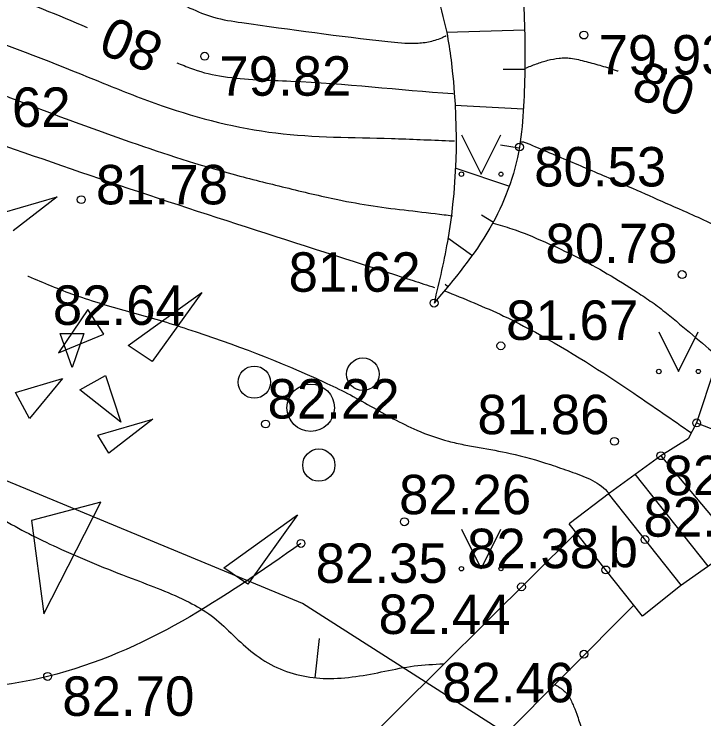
# Model space of a CAD drawing. Extents: x 576692 to 577659, y 273254 to 273799.
# Drawn here: x 577001.58 to 577010.32, y 273435.6 to 273444.53 of the extents above; entities that cross this region are included whole.
import ezdxf

# ---------------------------------------------------------------- set-up
doc = ezdxf.new("R2010")
doc.units = 0
for name, color, linetype in [('APGS_VADP_ZSPR_####_I', 7, 'Continuous'), ('BUVE_BALK_####_####_#', 7, 'Continuous'), ('CELI_CAPM_####_####_#', 7, 'Continuous'), ('DREN_ELEM_####_####_#', 7, 'Continuous'), ('GAZE_ELEM_####_####_#', 7, 'Continuous'), ('GEOD_ELEM_####_TKST_#', 7, 'Continuous'), ('GEOD_SITP_####_TKST_#', 7, 'Continuous'), ('HIDT_REZV_####_TKST_#', 7, 'Continuous'), ('LKAN_ELEM_PAST_TKST_#', 7, 'Continuous'), ('RELJ_ELEM_####_####_#', 7, 'Continuous'), ('RELJ_HORZ_PAMT_####_#', 7, 'Continuous'), ('SAKK_IZVK_####_TKST_#', 7, 'Continuous'), ('SAKT_ELEM_####_####_#', 7, 'Continuous')]:
    doc.layers.add(name, color=color, linetype=linetype)

msp = doc.modelspace()

# ---------------------------------------------------------------- linework, layer by layer
at = {"layer": 'BUVE_BALK_####_####_#'}
msp.add_spline([(577005.217, 273437.82), (577002.008, 273436.135), (576999.2499101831, 273436.51874910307), (576998.8890000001, 273437.01), (576999.097, 273440.2150000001), (576998.6866162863, 273440.7922561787), (576995.321, 273442.733)], degree=3, dxfattribs=at)
at = {"layer": 'CELI_CAPM_####_####_#'}
for points in [[(577003.036961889, 273432.32912648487), (577008.7046367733, 273437.95464199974)], [(577009.4313664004, 273437.03979009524), (577004.3705179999, 273431.9469362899), (577004.304, 273431.96600000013)]]:
    msp.add_lwpolyline(points, dxfattribs=at)
at = {"layer": 'DREN_ELEM_####_####_#'}
for p, q in [((577010.3750460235, 273437.5330359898), (577009.4494836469, 273438.6981907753)), ((577010.0354297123, 273437.289253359), (577009.1115473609, 273438.4522932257))]:
    msp.add_line(p, q, dxfattribs=at)
for points in [[(577016.94, 273457.198), (577018.405, 273456.914), (577018.1800000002, 273455.885), (577018.2070000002, 273455.38200000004), (577017.946, 273454.549), (577017.474, 273453.331), (577017.113, 273452.394), (577015.774, 273449.211), (577015.328, 273448.2910000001), (577014.569, 273446.54000000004), (577013.807, 273444.88), (577013.392, 273443.697), (577013.118, 273442.93499999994), (577012.9030000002, 273442.293), (577012.6360000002, 273441.52900000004), (577012.0820000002, 273440.145), (577011.856, 273439.51800000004), (577011.598, 273438.813), (577011.419, 273438.403), (577010.842, 273437.778), (577010.738, 273437.784), (577010.0260000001, 273437.282), (577009.544, 273436.898)], [(577016.762, 273455.706), (577016.5800000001, 273455.077), (577016.1190000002, 273453.846), (577015.7000000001, 273452.913), (577014.4230000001, 273449.833), (577013.944, 273448.88), (577013.1950000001, 273447.032), (577012.392, 273445.345), (577011.9890000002, 273444.133), (577011.645, 273443.315), (577011.471, 273442.69200000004), (577011.203, 273441.95), (577010.7070000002, 273440.624), (577010.4600000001, 273440.048), (577010.2290000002, 273439.348), (577010.121, 273439.144), (577009.7760000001, 273438.932), (577009.123, 273438.457), (577008.613, 273438.07)], [(577010.2290000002, 273439.348), (577011.598, 273438.813)], [(577009.7760000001, 273438.932), (577010.738, 273437.784)], [(577009.544, 273436.898), (577008.613, 273438.07)]]:
    msp.add_lwpolyline(points, dxfattribs=at)
at = {"layer": 'GAZE_ELEM_####_####_#'}
for p, q in [((577008.049331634, 273444.32416458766), (577007.0623053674, 273444.2970635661)), ((577008.0534146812, 273443.82420985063), (577007.7761322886, 273443.8274102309)), ((577008.0337862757, 273443.32462124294), (577007.16799017, 273443.3713432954)), ((577007.9823746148, 273442.8274674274), (577007.743467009, 273442.86540613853)), ((577007.8641792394, 273442.3423383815), (577007.1831308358, 273442.57292351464)), ((577007.6552329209, 273441.8890601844), (577007.505807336, 273441.9796848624)), ((577007.3767740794, 273441.4739071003), (577007.078385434, 273441.6886998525)), ((577007.0749734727, 273441.0753403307), (577007.042298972, 273441.1012768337))]:
    msp.add_line(p, q, dxfattribs=at)
msp.add_spline([(577016.6283626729, 273455.97287790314), (577016.5758710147, 273455.870636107), (577015.846, 273455.216), (577015.5650207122, 273455.1131265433), (577015.2775121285, 273455.03762525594), (577014.9907474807, 273454.96431134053), (577014.7120000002, 273454.868), (577012.8740000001, 273454.04500000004), (577012.1768489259, 273453.6884890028), (577011.4915264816, 273453.30740825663), (577010.8074407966, 273452.9251233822), (577010.114, 273452.565), (577009.6869552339, 273452.4164678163), (577009.2371428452, 273452.33211830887), (577008.781259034, 273452.2554596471), (577008.336, 273452.13), (577007.778981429, 273451.8479558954), (577007.5315901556, 273451.64802419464), (577007.301, 273451.38800000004), (577007.0054364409, 273450.9074590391), (577006.8238855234, 273450.41249170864), (577006.7511418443, 273449.9167785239), (577006.782, 273449.434), (577006.9988312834, 273448.7681001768), (577007.3345390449, 273448.110560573), (577007.664977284, 273447.4427406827), (577007.866, 273446.746), (577008.029, 273444.91500000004), (577008.0540553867, 273443.8797208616), (577008.0357783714, 273443.3615363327), (577007.985, 273442.84400000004), (577007.6086760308, 273441.81405303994), (577006.9030000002, 273440.866)], degree=3, dxfattribs=at)
at = {"layer": 'GEOD_ELEM_####_TKST_#'}
for points in [[(576993.656132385, 273448.8449787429), (576993.784644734, 273448.7634965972), (576995.9180466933, 273447.3372872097), (576996.4873449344, 273446.94868031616), (576997.0537184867, 273446.55597041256), (576997.6203703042, 273446.16309966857), (576998.1905033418, 273445.7740102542), (576998.5008040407, 273445.6180780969), (576998.8615847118, 273445.5033143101), (576999.2236727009, 273445.39545970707), (576999.952180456, 273445.1964545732), (577000.3127592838, 273445.10388094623), (577000.6751569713, 273445.0171601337), (577001.3867433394, 273444.80348478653), (577002.5088084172, 273444.3606269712)], [(577008.0553259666, 273443.8411829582), (577008.1988924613, 273443.89729194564), (577008.3429431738, 273443.94311505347), (577008.4873210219, 273443.96989788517), (577008.5595835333, 273443.97341344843), (577008.631868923, 273443.96888604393), (577008.7302877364, 273443.95099226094), (577008.8286209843, 273443.92631323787), (577009.0251095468, 273443.87320872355), (577009.2222793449, 273443.81131989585), (577009.2363323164, 273443.80657821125)], [(577003.646057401, 273443.91114612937), (577003.6643000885, 273443.9039473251), (577003.8549277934, 273443.8288399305), (577004.2351781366, 273443.7376265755), (577005.0879920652, 273443.6793959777), (577007.1403526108, 273443.5208687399), (577007.1441329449, 273443.5206152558)], [(577001.7592929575, 273441.2067169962), (577001.7623477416, 273441.205469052), (577002.0541242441, 273441.0835319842), (577002.3488862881, 273440.9698236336), (577002.7040753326, 273440.8540277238), (577003.0635147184, 273440.7509269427), (577003.4235542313, 273440.64919454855), (577003.7805436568, 273440.53750379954), (577005.508725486, 273439.86504940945), (577005.8064021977, 273439.7208569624), (577006.0964570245, 273439.5613440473), (577006.3865808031, 273439.40128698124), (577006.6844643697, 273439.25546208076), (577007.0866805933, 273439.11589037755), (577007.2802541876, 273439.0716912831), (577007.4754962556, 273439.0359538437), (577007.8655083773, 273438.9607181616), (577008.3777964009, 273438.8185537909), (577008.6297023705, 273438.7317559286), (577008.8797768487, 273438.63267503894), (577009.0964743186, 273438.47984987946), (577009.1185793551, 273438.4554056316)]]:
    msp.add_spline(points, degree=3, dxfattribs=at)
at = {"layer": 'GEOD_SITP_####_TKST_#'}
msp.add_line((577005.4483296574, 273436.61383886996), (577005.3904834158, 273436.11719633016), dxfattribs=at)
for points in [[(576990.4629919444, 273452.77359499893), (576990.6302498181, 273452.560609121), (576990.7907637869, 273452.34275954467), (576990.9938008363, 273452.0182280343), (576991.1180313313, 273451.80708319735), (576991.2375382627, 273451.5933467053), (576991.4901133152, 273451.1709041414), (576991.6458079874, 273450.9821674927), (576991.8314561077, 273450.8214610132), (576992.2477357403, 273450.55475243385), (576992.6298423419, 273450.3404021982), (576993.0163712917, 273450.13624487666), (576993.4010169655, 273449.9300427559), (576993.7774737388, 273449.70955812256), (576994.7628273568, 273449.0807028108), (576996.1732182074, 273448.1219748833), (576997.7047058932, 273447.0449989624), (576998.450935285, 273446.53259892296), (576998.8283829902, 273446.2818022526), (576999.210135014, 273446.03396407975), (576999.7957926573, 273445.8075496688), (577000.538599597, 273445.7139924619), (577000.8236250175, 273445.68671399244), (577001.1090723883, 273445.6640058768), (577001.3944042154, 273445.63911936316), (577001.5367227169, 273445.62260462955), (577001.6787070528, 273445.6008332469), (577001.9752064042, 273445.51133403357), (577002.2584340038, 273445.3819126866), (577002.6489497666, 273445.1911757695), (577003.0341667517, 273444.9923309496), (577003.4195167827, 273444.79419461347), (577003.8104316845, 273444.6055831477), (577004.1097854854, 273444.4896860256), (577004.468950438, 273444.42107773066), (577006.3174469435, 273444.18031449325), (577006.6596110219, 273444.1587799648), (577006.8308016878, 273444.1767289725), (577007.0004408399, 273444.22882677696), (577007.0581804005, 273444.25702435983)], [(576988.595341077, 273452.0618077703), (576988.7746168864, 273451.9609774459), (576988.8753979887, 273451.89155328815), (576989.043917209, 273451.612203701), (576989.0625334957, 273451.3477185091), (576989.0520401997, 273451.114288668), (576989.042020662, 273450.8809106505), (576989.0417738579, 273450.6477266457), (576989.0642744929, 273450.2653878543), (576989.089215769, 273450.0749076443), (576989.123043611, 273449.8845854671), (576989.2243964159, 273449.6113917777), (576989.3027756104, 273449.48554933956), (576989.3956694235, 273449.3643666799), (576989.5371974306, 273449.2179668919), (576989.7021050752, 273449.10891738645), (576989.7986208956, 273449.06707799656), (576989.8965794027, 273449.0300892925), (576989.9941232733, 273448.9928940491), (576990.0893951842, 273448.9504350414), (576990.6992157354, 273448.64093307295), (576992.2462231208, 273447.80949171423), (576993.0067671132, 273447.3785378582), (576994.8334286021, 273446.2254298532), (576996.1143531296, 273445.2874491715), (576997.2356384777, 273444.5124875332), (576997.5364462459, 273444.3490845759), (576997.8550465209, 273444.22533519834), (576998.5214249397, 273444.0775667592), (576998.8095168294, 273444.0452605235), (576999.0982222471, 273444.0216491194), (576999.3867843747, 273443.9983766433), (576999.6744463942, 273443.9670871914), (577000.2907809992, 273443.87335154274), (577000.8409283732, 273443.7204929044), (577001.7530224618, 273443.3866172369), (577003.0611942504, 273442.9061183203), (577004.3598189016, 273442.49867750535), (577005.0202444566, 273442.33072286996), (577005.6843606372, 273442.1777357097), (577006.1299144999, 273442.0973933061), (577006.5792997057, 273442.03996722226), (577007.0294238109, 273441.9859120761), (577007.1347973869, 273441.97196397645)], [(576989.7333016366, 273451.03229316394), (576989.8978574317, 273450.25627217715), (576989.9187270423, 273450.13478114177), (576989.9612567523, 273450.01472652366), (576990.150237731, 273449.79367218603), (576990.4012341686, 273449.645497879), (576992.6567332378, 273448.50597750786), (576992.8489554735, 273448.4049567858), (576992.94117304, 273448.3510046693), (576995.4791352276, 273446.6990961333), (576997.3221464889, 273445.40401336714), (576997.8321213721, 273445.0668657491), (576998.3946358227, 273444.87648225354), (576998.9375246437, 273444.78551796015), (577000.1207477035, 273444.5377674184), (577001.1137810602, 273444.26188012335), (577002.7217499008, 273443.64882500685), (577003.4580993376, 273443.3675236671), (577004.9001338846, 273443.02187240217), (577006.3629443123, 273442.95194743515), (577007.094457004, 273442.9231691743), (577007.1635239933, 273442.9202361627)], [(576988.3644318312, 273450.17019623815), (576988.3259009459, 273449.7896564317), (576988.2930135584, 273449.4165317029), (576988.3405908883, 273449.0909129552), (576988.4167699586, 273448.94089773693), (576988.5265645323, 273448.81304675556), (576988.5818144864, 273448.77147615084), (576988.6376672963, 273448.7323279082), (576988.7509880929, 273448.66040276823), (576988.9827366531, 273448.53576767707), (576989.4558317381, 273448.3131967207), (576990.045058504, 273448.0233364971), (576990.8417173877, 273447.6119983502), (576991.2425640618, 273447.41498026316), (576991.6397473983, 273447.2103284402), (576993.0704138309, 273446.434941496), (576994.1882145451, 273445.7521248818), (576994.9470369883, 273445.17479143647), (576996.6395843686, 273443.9585077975), (576997.1048578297, 273443.69467713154), (576997.3508446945, 273443.587945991), (576997.6032432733, 273443.49402529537), (576998.1208252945, 273443.3569740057), (576998.6482656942, 273443.2783259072), (576999.0725956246, 273443.2528852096), (576999.4975972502, 273443.2463225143), (576999.9224582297, 273443.24139204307), (577000.3463662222, 273443.2208480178), (577000.4608904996, 273443.2086378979), (577000.5681094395, 273443.17917261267), (577000.7506984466, 273443.11531580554), (577002.664550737, 273442.44501709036), (577006.6376735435, 273441.1515957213), (577006.9071850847, 273441.06430601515)], [(577008.0274240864, 273445.00005695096), (577008.1166237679, 273445.025573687), (577008.3716191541, 273445.0425051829), (577008.6275309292, 273445.04722701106), (577008.8830360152, 273445.03753943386), (577009.1368113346, 273445.0112427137), (577009.6527456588, 273444.9052333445), (577011.5259245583, 273444.1858904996), (577011.9436381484, 273444.0242827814)], [(576992.4907788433, 273444.4395872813), (576993.1221666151, 273443.810801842), (576993.4361310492, 273443.49504840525), (576993.7525342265, 273443.1814732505), (576994.1721008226, 273442.7681138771), (576994.3864449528, 273442.5658848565), (576994.4965249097, 273442.4673562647), (576994.6092168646, 273442.3711128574), (576995.097407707, 273442.0427211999), (576995.6188628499, 273441.76796246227), (576996.4105520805, 273441.3612303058), (576997.2091031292, 273440.9694520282), (576998.0061522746, 273440.57475168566), (576998.7933357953, 273440.15925333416), (576999.0814217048, 273439.97495944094), (576999.5356460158, 273439.6002023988), (576999.8462575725, 273439.35135723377), (577000.7766702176, 273438.5944403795), (577001.4250827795, 273438.1375221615), (577002.1233729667, 273437.77134623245), (577003.0783350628, 273437.3751310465), (577003.7989073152, 273437.0753798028), (577004.0811716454, 273436.9053719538), (577004.3309686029, 273436.6838250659), (577004.58300441, 273436.4558870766), (577004.8719852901, 273436.2667059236), (577005.2021659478, 273436.15003810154), (577005.539610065, 273436.1084134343), (577005.9102025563, 273436.13389140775), (577006.2808641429, 273436.2005513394), (577006.6515124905, 273436.2677315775), (577007.0220652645, 273436.2947704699)], [(577007.9967941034, 273442.9051204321), (577008.0227183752, 273442.9095911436), (577008.0458382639, 273442.90402678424), (577008.068875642, 273442.8964084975), (577008.1145394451, 273442.8780364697), (577008.6890101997, 273442.63566596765), (577009.2574663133, 273442.3911533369), (577010.1049137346, 273442.0164070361), (577010.3873804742, 273441.8884589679), (577010.7466614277, 273441.6948431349), (577011.029457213, 273441.4975404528)], [(577007.6495366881, 273441.87830829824), (577007.8879030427, 273441.8072018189), (577008.3039427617, 273441.64157576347), (577008.7068181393, 273441.4522803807), (577009.4761125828, 273441.0032607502), (577009.5714550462, 273440.9404723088), (577009.6655515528, 273440.876126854), (577009.7575212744, 273440.8090612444), (577009.8464833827, 273440.73811233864), (577010.508770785, 273440.1813355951)], [(577007.033242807, 273441.0230703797), (577007.7843870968, 273440.70186230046), (577008.1860656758, 273440.4958947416), (577009.434107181, 273439.7225518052), (577010.1621061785, 273439.22046618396)], [(577008.4325053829, 273436.032378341), (577008.4516845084, 273436.0218086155), (577008.4705965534, 273436.01040675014), (577008.4892889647, 273435.998225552), (577008.5078091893, 273435.9853178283), (577008.5261595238, 273435.9716378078), (577008.5764262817, 273435.92660072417), (577008.6044381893, 273435.8925122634), (577008.6266391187, 273435.85448878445), (577008.6561600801, 273435.7892736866), (577008.6843800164, 273435.72366118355), (577008.7021687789, 273435.67863629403), (577008.7183623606, 273435.63276814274), (577008.7495363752, 273435.5404274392), (577008.7850468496, 273435.450489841), (577008.8320385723, 273435.3668061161), (577009.11, 273434.967)]]:
    msp.add_spline(points, degree=3, dxfattribs=at)
at = {"layer": 'LKAN_ELEM_PAST_TKST_#'}
for p, q in [((577007.25, 273443), (577007.5, 273442.5)), ((577007.5, 273442.5), (577007.75, 273443)), ((577001.4336990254, 273442.010630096), (577002.1296990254, 273442.21463009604)), ((577002.1296990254, 273442.21463009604), (577001.5716990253, 273441.783630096)), ((577003.0296990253, 273440.3305784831), (577003.9626990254, 273441.0005784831)), ((577003.9626990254, 273441.0005784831), (577003.3326990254, 273440.1255784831)), ((577009.75, 273440.5), (577010, 273440)), ((577010, 273440), (577010.25, 273440.5)), ((577003.3326990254, 273440.1255784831), (577003.0296990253, 273440.3305784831)), ((577002.6437658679, 273439.1908700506), (577003.3397658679, 273439.3948700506)), ((577003.3397658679, 273439.3948700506), (577002.781765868, 273438.96387005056)), ((577002.781765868, 273438.96387005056), (577002.6437658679, 273439.1908700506)), ((577002.6807658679, 273438.3428700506), (577001.801765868, 273438.1088700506)), ((577001.958765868, 273436.9268700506), (577002.6807658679, 273438.3428700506)), ((577004.2397658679, 273437.5108184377), (577005.1727658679, 273438.18081843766)), ((577005.1727658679, 273438.18081843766), (577004.5427658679, 273437.30581843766)), ((577001.801765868, 273438.1088700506), (577001.958765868, 273436.9268700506)), ((577007.25, 273438), (577007.5, 273437.5)), ((577007.5, 273437.5), (577007.75, 273438)), ((577004.5427658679, 273437.30581843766), (577004.2397658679, 273437.5108184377))]:
    msp.add_line(p, q, dxfattribs=at)
for points in [[(577002.1466990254, 273440.2360492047), (577002.7216990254, 273440.4740492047), (577002.5156990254, 273440.7840492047)], [(577002.1976990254, 273439.91204920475), (577001.7766990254, 273439.40304920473), (577001.6026990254, 273439.73204920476)], [(577002.9356990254, 273439.35604920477), (577002.4176990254, 273439.76504920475), (577002.7426990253, 273439.9470492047)]]:
    msp.add_lwpolyline(points, close=True, dxfattribs=at)
for centre, radius in [((577007.2497200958, 273442.49954969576), 0.02800000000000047), ((577007.7497200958, 273442.49954969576), 0.02630589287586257), ((577006.0014845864, 273439.9648487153), 0.2066127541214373), ((577004.6258615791, 273439.8638479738), 0.20413472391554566), ((577009.7497200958, 273439.99954969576), 0.02800000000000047), ((577010.2497200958, 273439.99954969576), 0.02630589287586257), ((577005.3400000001, 273439.54000000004), 0.3006396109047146), ((577005.4432936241, 273438.81245055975), 0.20454262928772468), ((577007.2497200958, 273437.49954969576), 0.02800000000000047), ((577007.7497200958, 273437.49954969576), 0.02630589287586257)]:
    msp.add_circle(centre, radius, dxfattribs=at)
at = {"layer": 'RELJ_ELEM_####_####_#'}
msp.add_lwpolyline([(577002.167, 273440.4810126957), (577002.4670000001, 273440.4810126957), (577002.317, 273440.048)], close=True, dxfattribs=at)
for centre in [(577008.801, 273444.26300000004), (577003.997, 273443.994), (577007.985, 273442.84400000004), (577002.434, 273442.1770000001), (577010.045, 273441.227), (577006.9030000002, 273440.86600000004), (577007.7490000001, 273440.324), (577004.769, 273439.334), (577010.2290000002, 273439.348), (577009.187, 273439.114), (577009.7760000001, 273438.932), (577006.527, 273438.095), (577005.217, 273437.82), (577009.5745, 273437.86950000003), (577009.0785000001, 273437.484), (577008.01, 273437.27), (577008.802, 273436.417), (577002.008, 273436.135)]:
    msp.add_circle(centre, 0.05, dxfattribs=at)
at = {"layer": 'SAKK_IZVK_####_TKST_#'}
msp.add_lwpolyline([(577019.366036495, 273428.031103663), (577005.235, 273437.06), (576990.0600000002, 273443.347), (576967.3420000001, 273445.284), (576941.035, 273449.827), (576936.38, 273450.5), (576922.703, 273450.53), (576912.7370000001, 273450.081), (576905.0565103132, 273449.8097407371), (576898.8429750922, 273449.65235921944), (576899.1567812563, 273444.4895613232)], dxfattribs=at)
at = {"layer": 'SAKT_ELEM_####_####_#'}
msp.add_spline([(577016.6283626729, 273455.97287790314), (577015.5457620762, 273455.6488003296), (577014.6542328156, 273455.27907403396), (577014.2202656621, 273455.0629323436), (577013.7905953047, 273454.83897604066), (577013.3608370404, 273454.61554374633), (577012.9266061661, 273454.4009740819), (577010.834053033, 273453.45355044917), (577010.3806944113, 273453.2531599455), (577010.150499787, 273453.16272717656), (577009.9148078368, 273453.0884457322), (577009.4603209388, 273452.97482021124), (577009.004801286, 273452.8666099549), (577008.8912735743, 273452.84185397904), (577008.5477189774, 273452.7813136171), (577008.3206799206, 273452.7313376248), (577008.2091016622, 273452.69714828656), (577008.1539935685, 273452.6768321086), (577008.1266342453, 273452.6657534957), (577008.0994140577, 273452.6540173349), (577007.9652796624, 273452.5727535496), (577007.8482455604, 273452.4684416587), (577007.7378481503, 273452.35524287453), (577007.6818683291, 273452.2997362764), (577007.6236238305, 273452.2473184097), (577007.25214243, 273451.94361044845), (577006.8845322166, 273451.6326484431), (577006.6467206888, 273451.3280501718), (577006.4549352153, 273450.98562742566), (577006.3548481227, 273450.81353586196), (577006.258597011, 273450.640824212), (577006.0807700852, 273450.28314746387), (577005.9627420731, 273449.94188568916), (577005.9241550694, 273449.7669661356), (577005.8959971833, 273449.5899106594), (577005.8666133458, 273449.2146835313), (577005.8959971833, 273448.8412149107), (577006.2563043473, 273447.2791213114), (577006.3905047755, 273446.80041312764), (577006.5364936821, 273446.3248944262), (577006.6844320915, 273445.85046656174), (577006.8244810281, 273445.3750308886), (577006.93147933, 273444.84130357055), (577007.0630301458, 273444.2939388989), (577007.1173861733, 273443.94908342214), (577007.0803027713, 273441.69769371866), (577006.9030000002, 273440.86600000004)], degree=3, dxfattribs=at)

# ---------------------------------------------------------------- texts
at = {"layer": 'APGS_VADP_ZSPR_####_I'}
msp.add_text('b', height=0.5, dxfattribs=at).set_placement((577009.1138553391, 273437.519355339))
at = {"layer": 'HIDT_REZV_####_TKST_#'}
for s, p in [(' 79.93', (577008.801, 273443.76300000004)), (' 79.82', (577003.997, 273443.494)), (' 81.62', (577000.4406529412, 273443.09901453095)), (' 80.53', (577007.985, 273442.34400000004)), (' 81.78', (577002.434, 273442.11698219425)), (' 80.78', (577008.1276365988, 273441.3726965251)), (' 81.62', (577004.8743058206, 273441.00955866)), (' 82.64', (577001.8881155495, 273440.59008523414)), (' 81.67', (577007.6296376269, 273440.39939050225)), (' 82.22', (577004.6081888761, 273439.40330189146)), (' 81.86', (577007.2663509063, 273439.2041055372)), (' 82.07', (577009.6237883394, 273438.432)), (' 82.26', (577006.2741931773, 273438.19028951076)), (' 82.37', (577009.3695131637, 273437.90577787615)), (' 82.38', (577007.1353190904, 273437.506722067)), (' 82.35', (577005.217, 273437.32)), (' 82.44', (577006.0140548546, 273436.6727474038)), (' 82.46', (577006.8190155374, 273435.80678039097)), (' 82.70', (577002.008, 273435.635))]:
    msp.add_text(s, height=0.5, dxfattribs=at).set_placement(p)
at = {"layer": 'RELJ_HORZ_PAMT_####_#'}
for rotation, p in [(158.4292439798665, (577003.5054216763, 273444.23540512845)), (337.5171683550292, (577009.3774312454, 273443.4937556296))]:
    msp.add_text('80', height=0.5, rotation=rotation, dxfattribs=at).set_placement(p)

doc.saveas('drawing.dxf')
